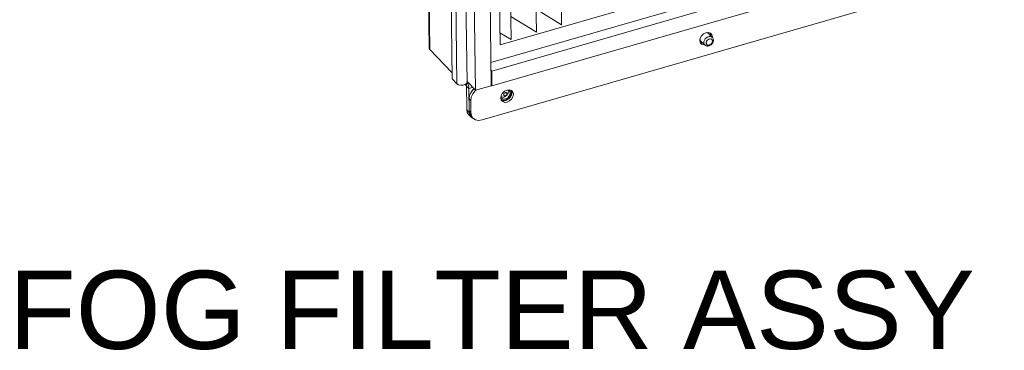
# Model space of a CAD drawing. Header units: millimetres. Extents: x 3925 to 5043, y -86 to 778.
# Tile 363 of 439: x 4906 to 4975, y 398 to 422. Entities that reach past the tile are written whole.
import ezdxf

# ---------------------------------------------------------------- set-up
doc = ezdxf.new("R2010")
doc.units = ezdxf.units.MM
doc.header["$LTSCALE"] = 46.255
doc.layers.get('0').update_dxf_attribs({"linetype": 'CONTINUOUS'})
for name, color, linetype in [('H30K-FOG-FILDXF_CONTINUOUS_LINE', 7, 'CONTINUOUS'), ('H30K-SPONGE-DXF_CONTINUOUS_LINE', 7, 'CONTINUOUS'), ('PIN-D3_L3-T1DXF_CONTINUOUS_LINE', 7, 'CONTINUOUS'), ('SW3DPS-52-39DXF_CONTINUOUS_LINE', 7, 'CONTINUOUS')]:
    doc.layers.add(name, color=color, linetype=linetype)
doc.styles.add('SLDTEXTSTYLE2', font='arial.ttf')

msp = doc.modelspace()

# ---------------------------------------------------------------- linework, layer by layer
at = {"layer": 'H30K-FOG-FILDXF_CONTINUOUS_LINE', "color": 7, "linetype": 'Continuous', "lineweight": 0}
for p, q in [((4934.1531, 447.2146), (4934.5025, 419.6227)), ((4934.1952, 447.1232), (4934.5447, 419.5312)), ((4935.7624, 445.0683), (4936.1118, 417.4764)), ((4936.1078, 444.7122), (4936.4573, 417.1202)), ((4936.8156, 444.8131), (4937.1651, 417.2212)), ((4943.5159, 444.5342), (4943.8107, 421.2609)), ((4941.7408, 444.0211), (4942.0356, 420.7478)), ((4939.1914, 443.2842), (4939.4881, 419.8595)), ((4939.9658, 443.508), (4940.2605, 420.2347)), ((4939.4881, 419.8595), (5002.7256, 438.1373)), ((5003.8484, 437.4057), (4938.8449, 418.6174)), ((4943.8107, 421.2609), (4942.015, 422.3726)), ((4942.0356, 420.7478), (4940.2399, 421.8596)), ((4940.2605, 420.2347), (4939.4772, 420.7197)), ((4934.5447, 419.5312), (4936.1062, 417.9215)), ((4936.4573, 417.1202), (4936.1118, 417.4764)), ((4937.2999, 416.7978), (4937.0378, 417.068)), ((4937.1252, 417.1318), (4937.1485, 415.2922)), ((4937.165, 417.2212), (4937.1326, 417.1372)), ((4937.5596, 416.8729), (4937.2999, 416.7978)), ((4937.2999, 416.7978), (4937.3212, 415.1141)), ((4940.0462, 416.687), (4940.0988, 416.669)), ((4940.0988, 416.669), (4940.1353, 416.6388)), ((4940.1353, 416.6388), (4940.1722, 416.5875)), ((4940.1722, 416.5875), (4940.1991, 416.474)), ((4939.6337, 416.0865), (4939.5972, 416.1168)), ((4937.1485, 415.2922), (4937.3212, 415.1141)), ((4937.1836, 415.1065), (4937.1485, 415.2922)), ((4937.2758, 414.9624), (4937.1836, 415.1065)), ((4937.2758, 414.9624), (4937.4486, 414.7843)), ((4937.3212, 415.1141), (4937.3563, 414.9284)), ((4937.3563, 414.9284), (4937.4486, 414.7843)), ((4937.4486, 414.7843), (4937.6021, 414.6826))]:
    msp.add_line(p, q, dxfattribs=at)
for points in [[(4934.5447, 419.5312), (4934.5039, 419.6067), (4934.5026, 419.6227)], [(4937.1326, 417.1372), (4937.0325, 417.0642), (4936.8844, 417.0214), (4936.7176, 417.0172), (4936.5652, 417.0525), (4936.4573, 417.1202)], [(4937.2465, 417.0732), (4937.1896, 417.1994), (4937.1709, 417.2254)], [(4937.2999, 416.7978), (4937.2852, 416.9322), (4937.2465, 417.0732)], [(4939.5972, 416.1168), (4939.5603, 416.1681), (4939.5515, 416.2053)], [(4940.1991, 416.474), (4940.1753, 416.3459), (4940.1044, 416.2226), (4939.9973, 416.1229), (4939.8703, 416.0621), (4939.7426, 416.0493), (4939.6337, 416.0865)]]:
    msp.add_lwpolyline(points, dxfattribs=at)
at = {"layer": 'H30K-SPONGE-DXF_CONTINUOUS_LINE', "color": 7, "linetype": 'Continuous', "lineweight": 0}
for p, q in [((4937.7561, 416.6703), (4937.4069, 444.2412)), ((4938.5164, 444.5618), (4938.8655, 416.9909)), ((5004.2646, 436.918), (4938.897, 418.0245)), ((4938.9103, 416.9722), (5004.2779, 435.8657)), ((4938.221, 414.5885), (5007.1166, 434.5017)), ((4954.2541, 420.6933), (4954.2888, 420.5464)), ((4953.5482, 420.342), (4953.6427, 420.5064)), ((4953.6802, 419.9802), (4953.5512, 420.0243)), ((4954.2888, 420.5464), (4954.2815, 420.5068)), ((4954.404, 420.4277), (4954.3958, 420.3837)), ((4953.6806, 419.9801), (4953.6694, 419.9814)), ((4953.7415, 419.9863), (4953.6802, 419.9802)), ((4953.7485, 419.979), (4953.7319, 419.9783)), ((4953.863, 419.8682), (4953.7953, 419.8615)), ((4938.8519, 418.071), (4938.897, 418.0245)), ((4938.897, 418.0245), (4938.9103, 416.9722)), ((4937.1643, 417.2803), (4937.7561, 416.6703)), ((4937.6215, 416.7493), (4937.6386, 416.7659)), ((4937.6218, 416.7497), (4937.6545, 416.775)), ((4937.6386, 416.7659), (4937.6516, 416.778)), ((4938.8655, 416.9909), (4937.7561, 416.6703)), ((4938.8652, 417.0187), (4938.9103, 416.9722)), ((4939.9761, 416.68), (4940.1463, 416.6971)), ((4940.2753, 416.653), (4940.31, 416.5061)), ((4937.4244, 415.9425), (4937.3092, 416.0612)), ((4937.3092, 416.0612), (4937.3199, 415.2193)), ((4937.3092, 416.0612), (4937.3199, 415.2193)), ((4937.4244, 415.9425), (4937.435, 415.1006)), ((4939.5376, 416.1308), (4939.5694, 416.3017)), ((4939.5694, 416.3017), (4939.6638, 416.466)), ((4939.7014, 415.9398), (4939.5724, 415.9839)), ((4939.7018, 415.9398), (4939.6906, 415.9411)), ((4939.8716, 415.9569), (4939.7014, 415.9398)), ((4937.435, 415.1006), (4937.3199, 415.2193)), ((4937.3608, 415.0027), (4937.3199, 415.2193)), ((4939.9867, 415.8382), (4939.8165, 415.8211)), ((4937.3268, 415.1314), (4937.335, 415.1395)), ((4937.361, 415.0021), (4937.3575, 415.0112)), ((4937.4684, 414.8346), (4937.3608, 415.0027)), ((4937.435, 415.1006), (4937.4759, 414.884)), ((4937.4768, 414.8261), (4937.4684, 414.8346)), ((4937.4839, 414.8186), (4937.4684, 414.8346)), ((4937.4759, 414.884), (4937.5836, 414.7159)), ((4937.5836, 414.7159), (4937.7627, 414.5972)), ((4937.7627, 414.5972), (4937.9805, 414.5552)), ((4937.9805, 414.5552), (4938.221, 414.5885))]:
    msp.add_line(p, q, dxfattribs=at)
for points in [[(4953.6427, 420.5064), (4953.7855, 420.6393), (4953.9549, 420.7204)], [(4953.9549, 420.7204), (4954.1251, 420.7374), (4954.2702, 420.6878), (4954.3189, 420.6474)], [(4954.2554, 420.6929), (4954.2572, 420.6893), (4954.2589, 420.6857), (4954.2605, 420.682), (4954.2622, 420.6783), (4954.2637, 420.6746), (4954.2655, 420.6702)], [(4953.6015, 419.9515), (4953.5523, 420.0199), (4953.5165, 420.1712), (4953.5482, 420.342)], [(4953.5736, 420.0086), (4953.5712, 420.0097), (4953.5675, 420.0115), (4953.5639, 420.0133), (4953.5603, 420.0151), (4953.5568, 420.017), (4953.5526, 420.0192)], [(4953.6192, 419.9918), (4953.6126, 419.9938), (4953.6047, 419.9963), (4953.597, 419.999), (4953.5893, 420.0019), (4953.5818, 420.005), (4953.5736, 420.0086)], [(4954.2655, 420.6702), (4954.2702, 420.6575), (4954.2744, 420.6444), (4954.278, 420.6311), (4954.2812, 420.6176), (4954.2838, 420.6038), (4954.2859, 420.5897)], [(4954.2859, 420.5897), (4954.2865, 420.584), (4954.2873, 420.5769), (4954.2879, 420.5697), (4954.2883, 420.5625), (4954.2886, 420.5552), (4954.2888, 420.5469)], [(4954.2888, 420.5469), (4954.2889, 420.5395), (4954.2888, 420.5321), (4954.2885, 420.5247), (4954.2882, 420.5172), (4954.2877, 420.5097), (4954.2869, 420.5012)], [(4954.3189, 420.6474), (4954.3682, 420.579), (4954.404, 420.4277)], [(4953.7953, 419.8615), (4953.6502, 419.9111), (4953.6015, 419.9515)], [(4953.6694, 419.9814), (4953.6609, 419.9827), (4953.6525, 419.9841), (4953.6442, 419.9857), (4953.636, 419.9875), (4953.6278, 419.9895), (4953.6192, 419.9918)], [(4953.7319, 419.9783), (4953.7244, 419.9781), (4953.7155, 419.9782), (4953.7066, 419.9784), (4953.6978, 419.9788), (4953.6891, 419.9794), (4953.6806, 419.9801)], [(4937.3092, 416.0612), (4937.3444, 416.2998), (4937.4521, 416.537), (4937.6218, 416.7497)], [(4937.8062, 416.6847), (4937.737, 416.631), (4937.5672, 416.4183), (4937.4595, 416.1811), (4937.4244, 415.9425)], [(4937.4518, 416.5366), (4937.4761, 416.5744), (4937.5022, 416.6113), (4937.5298, 416.6474), (4937.5589, 416.6825), (4937.5895, 416.7165), (4937.6215, 416.7493)], [(4939.6638, 416.466), (4939.8067, 416.5989), (4939.9761, 416.68)], [(4940.3401, 416.607), (4940.3894, 416.5387), (4940.4252, 416.3873), (4940.3934, 416.2165), (4940.299, 416.0521), (4940.1562, 415.9193), (4939.9867, 415.8382)], [(4940.1463, 416.6971), (4940.2914, 416.6474), (4940.3401, 416.607)], [(4940.2766, 416.6526), (4940.2839, 416.6367), (4940.2902, 416.6203), (4940.2958, 416.6034), (4940.3004, 416.586), (4940.3041, 416.5682), (4940.307, 416.5494)], [(4940.307, 416.5494), (4940.3077, 416.5437), (4940.3084, 416.5365), (4940.309, 416.5294), (4940.3095, 416.5221), (4940.3098, 416.5148), (4940.31, 416.5065)], [(4937.3092, 416.0612), (4937.3097, 416.0974), (4937.3123, 416.1368), (4937.317, 416.1765), (4937.3237, 416.2166), (4937.3326, 416.2568), (4937.3442, 416.2992)], [(4937.3442, 416.2992), (4937.3573, 416.3394), (4937.3723, 416.3796), (4937.3894, 416.4195), (4937.4083, 416.459), (4937.4291, 416.498), (4937.4518, 416.5366)], [(4939.6227, 415.9111), (4939.5735, 415.9795), (4939.5376, 416.1308)], [(4939.6906, 415.9411), (4939.6709, 415.9442), (4939.6503, 415.9488), (4939.6303, 415.9545), (4939.611, 415.9614), (4939.5923, 415.9694), (4939.5738, 415.9789)], [(4939.8165, 415.8211), (4939.6714, 415.8707), (4939.6227, 415.9111)], [(4939.7975, 415.9414), (4939.7822, 415.9397), (4939.7656, 415.9384), (4939.7491, 415.9378), (4939.7342, 415.9378), (4939.718, 415.9385), (4939.7018, 415.9398)], [(4939.8716, 415.9569), (4939.8607, 415.9539), (4939.8484, 415.9507), (4939.836, 415.9479), (4939.8236, 415.9455), (4939.8113, 415.9433), (4939.7975, 415.9414)], [(4940.31, 416.5061), (4940.2783, 416.3352), (4940.1838, 416.1708), (4940.041, 416.038), (4939.8716, 415.9569)], [(4940.0414, 416.0383), (4940.0155, 416.0214), (4939.9875, 416.0051), (4939.9589, 415.9904), (4939.9299, 415.9774), (4939.9007, 415.9662), (4939.8716, 415.9569)], [(4940.1841, 416.1711), (4940.164, 416.1472), (4940.1415, 416.1228), (4940.1178, 416.0996), (4940.0944, 416.0788), (4940.0687, 416.058), (4940.0414, 416.0383)], [(4940.2784, 416.3354), (4940.2672, 416.308), (4940.2537, 416.2794), (4940.2385, 416.2512), (4940.2226, 416.225), (4940.2043, 416.1979), (4940.1841, 416.1711)], [(4940.306, 416.4432), (4940.3034, 416.4264), (4940.2999, 416.4081), (4940.2955, 416.3897), (4940.2909, 416.3728), (4940.2851, 416.3544), (4940.2784, 416.3354)], [(4940.31, 416.5065), (4940.31, 416.4962), (4940.3098, 416.4858), (4940.3093, 416.4754), (4940.3085, 416.4648), (4940.3074, 416.4543), (4940.306, 416.4432)], [(4937.3247, 415.1467), (4937.3236, 415.1567), (4937.3224, 415.1692), (4937.3214, 415.1818), (4937.3207, 415.1945), (4937.3202, 415.2047), (4937.3199, 415.2193)], [(4937.3575, 415.0112), (4937.3504, 415.0314), (4937.3433, 415.0543), (4937.3377, 415.0754), (4937.3324, 415.0992), (4937.3284, 415.121), (4937.3247, 415.1467)], [(4937.3751, 414.9696), (4937.3732, 414.9738), (4937.3702, 414.9802), (4937.3683, 414.9845), (4937.3655, 414.991), (4937.3637, 414.9954), (4937.361, 415.0021)], [(4937.4199, 414.8929), (4937.4121, 414.9043), (4937.4046, 414.916), (4937.3962, 414.9298), (4937.3893, 414.9419), (4937.3827, 414.9543), (4937.3751, 414.9696)], [(4937.4684, 414.8346), (4937.4606, 414.8429), (4937.4514, 414.8531), (4937.4439, 414.8618), (4937.4352, 414.8725), (4937.4282, 414.8816), (4937.4199, 414.8929)]]:
    msp.add_lwpolyline(points, dxfattribs=at)
at = {"layer": 'PIN-D3_L3-T1DXF_CONTINUOUS_LINE', "color": 7, "linetype": 'Continuous', "lineweight": 0}
for p, q in [((4953.5759, 420.1571), (4953.5588, 420.177)), ((4953.5759, 420.1571), (4953.8638, 419.8603)), ((4954.1142, 420.6793), (4954.4021, 420.3825)), ((4954.2862, 420.502), (4954.2882, 420.5174)), ((4953.7478, 419.9798), (4953.7305, 419.9782))]:
    msp.add_line(p, q, dxfattribs=at)
for points in [[(4954.1142, 420.6793), (4954.1028, 420.6902), (4954.0685, 420.715), (4954.0388, 420.7288)], [(4953.5588, 420.177), (4953.5367, 420.2133), (4953.5284, 420.2355)], [(4953.7305, 419.9782), (4953.6732, 419.981), (4953.6191, 419.9919), (4953.5692, 420.0107)], [(4953.8638, 419.8603), (4953.8467, 419.8802), (4953.8246, 419.9165), (4953.8094, 419.9573), (4953.8013, 420.0019), (4953.8008, 420.049), (4953.8076, 420.0978), (4953.8217, 420.1472), (4953.8427, 420.1959), (4953.8702, 420.243), (4953.9036, 420.2874), (4953.9422, 420.328), (4953.9849, 420.3641), (4954.031, 420.3947), (4954.0794, 420.4192), (4954.129, 420.4371)], [(4954.1932, 419.8516), (4954.1601, 419.8444), (4954.1277, 419.842), (4954.0967, 419.8446), (4954.0677, 419.852), (4954.0416, 419.8641), (4954.0187, 419.8807), (4953.9997, 419.9013), (4953.985, 419.9254), (4953.9748, 419.9527), (4953.9695, 419.9824), (4953.9691, 420.0138), (4953.9736, 420.0463), (4953.983, 420.0792), (4953.997, 420.1117), (4954.0154, 420.1431), (4954.0377, 420.1727), (4954.0633, 420.1998), (4954.0919, 420.2238), (4954.1226, 420.2442), (4954.1548, 420.2606), (4954.1879, 420.2725)], [(4954.129, 420.4371), (4954.1786, 420.4479), (4954.2272, 420.4514), (4954.2738, 420.4476), (4954.3171, 420.4364), (4954.3564, 420.4182), (4954.3907, 420.3934), (4954.4021, 420.3825)], [(4954.1703, 419.7908), (4954.2234, 419.8104), (4954.2742, 419.8374), (4954.3218, 419.8715), (4954.3646, 419.9114), (4954.4018, 419.9561), (4954.4324, 420.0047), (4954.4559, 420.0559), (4954.4716, 420.1087), (4954.4791, 420.161), (4954.4785, 420.2125), (4954.4701, 420.2605), (4954.4541, 420.3059), (4954.4314, 420.3465), (4954.4021, 420.3825)], [(4954.1879, 420.2725), (4954.221, 420.2797), (4954.2534, 420.2821), (4954.2844, 420.2795), (4954.3133, 420.2721), (4954.3395, 420.2599), (4954.3623, 420.2434), (4954.3813, 420.2228), (4954.3961, 420.1986), (4954.4063, 420.1714), (4954.4116, 420.1417), (4954.412, 420.1103), (4954.4074, 420.0777), (4954.398, 420.0448), (4954.384, 420.0123), (4954.3657, 419.9809), (4954.3434, 419.9514), (4954.3177, 419.9243), (4954.2892, 419.9002), (4954.2585, 419.8798), (4954.2262, 419.8635), (4954.1932, 419.8516)], [(4954.2882, 420.5174), (4954.2874, 420.5748), (4954.2785, 420.6294), (4954.2614, 420.68)], [(4953.8638, 419.8603), (4953.8964, 419.8317), (4953.9339, 419.8084), (4953.9756, 419.7911), (4954.0211, 419.7802), (4954.0695, 419.7764), (4954.1197, 419.7799), (4954.1703, 419.7908)]]:
    msp.add_lwpolyline(points, dxfattribs=at)
at = {"layer": 'SW3DPS-52-39DXF_CONTINUOUS_LINE', "color": 7, "linetype": 'Continuous', "lineweight": 0}
for points in [[(4939.6172, 416.1816), (4939.6794, 416.1817), (4939.744, 416.1943), (4939.8084, 416.219), (4939.8702, 416.2548), (4939.927, 416.3003), (4939.9766, 416.3538), (4940.0171, 416.4132), (4940.047, 416.4762), (4940.0651, 416.5405), (4940.0706, 416.6035)], [(4940.0706, 416.6035), (4940.0635, 416.6628), (4940.0558, 416.6837)], [(4940.2123, 416.6745), (4940.2205, 416.6645), (4940.2483, 416.6142), (4940.2656, 416.5571), (4940.272, 416.4951)], [(4939.5534, 416.1971), (4939.5596, 416.1941), (4939.6172, 416.1816)], [(4940.272, 416.4951), (4940.2673, 416.4302), (4940.2516, 416.3638), (4940.2254, 416.2977), (4940.1896, 416.2342), (4940.1446, 416.1739), (4940.0918, 416.1193), (4940.033, 416.0719), (4939.9698, 416.033), (4939.9038, 416.0036), (4939.837, 415.9844), (4939.771, 415.9759), (4939.7076, 415.9782), (4939.6484, 415.9914), (4939.5951, 416.0151), (4939.5587, 416.0417)], [(4939.9672, 416.4263), (4939.9634, 416.4516), (4939.9532, 416.4735), (4939.9371, 416.4906), (4939.9163, 416.502), (4939.8916, 416.5072), (4939.8646, 416.5057), (4939.8368, 416.4978), (4939.8099, 416.4839), (4939.7854, 416.4646), (4939.7647, 416.4412), (4939.7489, 416.4147), (4939.7392, 416.3869), (4939.7361, 416.3595)], [(4939.7361, 416.3595), (4939.7398, 416.3341), (4939.7501, 416.3122), (4939.7662, 416.2951), (4939.787, 416.2838), (4939.8117, 416.2786), (4939.8387, 416.28), (4939.8664, 416.2879), (4939.8933, 416.3019), (4939.9178, 416.3211), (4939.9385, 416.3445), (4939.9543, 416.371), (4939.9641, 416.3988), (4939.9672, 416.4263)]]:
    msp.add_lwpolyline(points, dxfattribs=at)

# ---------------------------------------------------------------- texts
at = {"color": 7, "linetype": 'Continuous', "lineweight": 0, "insert": (4904.9702, 403.978), "char_height": 5.5, "attachment_point": 1, "style": 'SLDTEXTSTYLE2'}
msp.add_mtext('FOG FILTER ASSY', dxfattribs=at)

doc.saveas('drawing.dxf')
